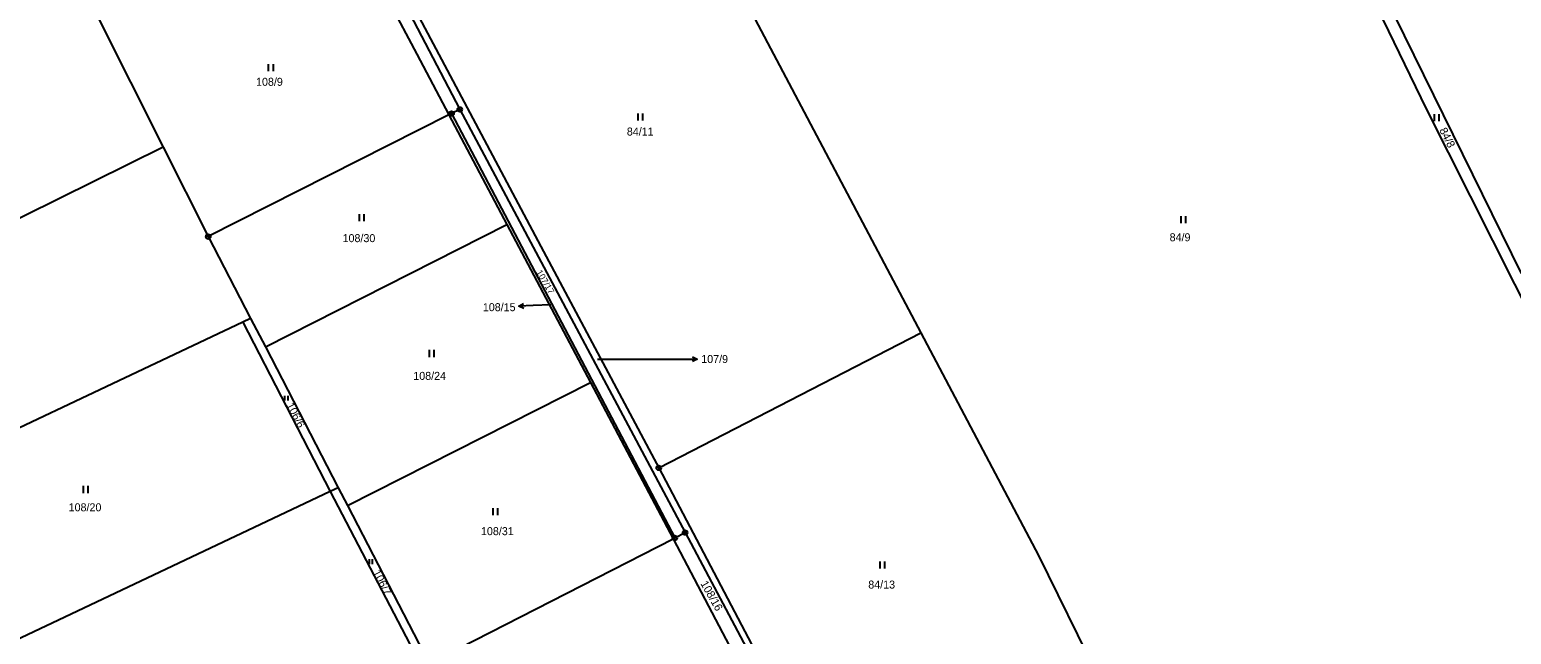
# Model space of a CAD drawing. Extents: x -445050 to -440454, y -1134563 to -1129741.
# Drawn here: x -441582.9 to -441268.2, y -1130528.3 to -1130399.8 of the extents above; entities that cross this region are included whole.
import ezdxf

# ---------------------------------------------------------------- set-up
doc = ezdxf.new("R2010")
doc.units = 0
for name, color, linetype in [('Vrstva 1', 7, 'Continuous'), ('Vrstva 16', 7, 'Continuous'), ('Vrstva 18', 7, 'Continuous'), ('Vrstva 24', 7, 'Continuous'), ('Vrstva 25', 7, 'Continuous'), ('Vrstva 6', 7, 'Continuous')]:
    doc.layers.add(name, color=color, linetype=linetype)

msp = doc.modelspace()

# ---------------------------------------------------------------- linework, layer by layer
at = {"layer": 'Vrstva 1'}
for p, q in [((-441449.32, -1130492.93), (-441393.64, -1130464.25)), ((-441450.27, -1130491.11), (-441449.32, -1130492.93))]:
    msp.add_line(p, q, dxfattribs=at)
for points in [[(-441545.42, -1130313.58), (-441491.59, -1130416.74)], [(-441520.64, -1130358.62), (-441473.76, -1130446.95)], [(-441518.32, -1130371.75), (-441500.72, -1130405.02), (-441493.91, -1130417.91)], [(-441568.43, -1130397.11), (-441554.56, -1130424.74)], [(-441493.91, -1130417.91), (-441545, -1130443.79)], [(-441493.33, -1130417.62), (-441493.91, -1130417.91)], [(-441493.91, -1130417.91), (-441481.57, -1130441.24)], [(-441491.59, -1130416.74), (-441493.33, -1130417.62)], [(-441493.33, -1130417.62), (-441445.92, -1130507.81)], [(-441491.59, -1130416.74), (-441443.73, -1130506.69)], [(-441554.56, -1130424.74), (-441545, -1130443.79)], [(-441532.87, -1130467.23), (-441481.57, -1130441.24)], [(-441481.57, -1130441.24), (-441463.84, -1130474.77)], [(-441473.76, -1130446.95), (-441450.27, -1130491.11)], [(-441515.45, -1130500.91), (-441463.84, -1130474.77)], [(-441463.84, -1130474.77), (-441446.28, -1130507.99)], [(-441449.32, -1130492.93), (-441412.05, -1130563.86)], [(-441446.28, -1130507.99), (-441445.92, -1130507.81)], [(-441445.92, -1130507.81), (-441443.73, -1130506.69)], [(-441443.73, -1130506.69), (-441430.12, -1130532.3)], [(-441498.07, -1130534.51), (-441446.28, -1130507.99)], [(-441446.28, -1130507.99), (-441432.8, -1130533.68)]]:
    msp.add_lwpolyline(points, dxfattribs=at)
at = {"layer": 'Vrstva 16'}
for p, q in [((-441476.01, -1130458.43), (-441479.01, -1130458.57)), ((-441444.15, -1130469.8), (-441441.15, -1130469.8))]:
    msp.add_line(p, q, dxfattribs=at)
for points in [[(-441477.98, -1130459.03), (-441479.01, -1130458.57), (-441478.03, -1130458.03)], [(-441472.25, -1130458.25), (-441476.01, -1130458.43)], [(-441462.34, -1130469.8), (-441444.15, -1130469.8)], [(-441442.15, -1130469.3), (-441441.15, -1130469.8), (-441442.15, -1130470.3)]]:
    msp.add_lwpolyline(points, dxfattribs=at)
at = {"layer": 'Vrstva 24'}
for centre, radius in [((-441491.59, -1130416.74), 0.5), ((-441493.33, -1130417.62), 0.5), ((-441493.33, -1130417.62), 0.1), ((-441491.59, -1130416.74), 0.1), ((-441545, -1130443.79), 0.5), ((-441545, -1130443.79), 0.1), ((-441449.32, -1130492.93), 0.5), ((-441449.32, -1130492.93), 0.1), ((-441445.92, -1130507.81), 0.5), ((-441445.92, -1130507.81), 0.1), ((-441443.73, -1130506.69), 0.5), ((-441443.73, -1130506.69), 0.1)]:
    msp.add_circle(centre, radius, dxfattribs=at)
at = {"layer": 'Vrstva 25'}
for p, q in [((-441532.17, -1130408.63), (-441532.17, -1130407.13)), ((-441531.17, -1130408.63), (-441531.17, -1130407.13)), ((-441453.71, -1130419.09), (-441453.71, -1130417.59)), ((-441452.71, -1130419.09), (-441452.71, -1130417.59)), ((-441284.56, -1130419.26), (-441284.56, -1130417.76)), ((-441283.56, -1130419.26), (-441283.56, -1130417.76)), ((-441512.88, -1130440.49), (-441512.88, -1130438.99)), ((-441511.88, -1130440.49), (-441511.88, -1130438.99)), ((-441338.37, -1130440.95), (-441338.37, -1130439.45)), ((-441337.37, -1130440.95), (-441337.37, -1130439.45)), ((-441498.01, -1130469.37), (-441498.01, -1130467.87)), ((-441497.01, -1130469.37), (-441497.01, -1130467.87)), ((-441528.73, -1130478.63), (-441528.73, -1130477.62)), ((-441528.05, -1130478.63), (-441528.05, -1130477.62)), ((-441571.5, -1130498.28), (-441571.5, -1130496.78)), ((-441570.5, -1130498.28), (-441570.5, -1130496.78)), ((-441484.46, -1130502.96), (-441484.46, -1130501.46)), ((-441483.46, -1130502.96), (-441483.46, -1130501.46)), ((-441510.77, -1130513.37), (-441510.77, -1130512.36)), ((-441510.1, -1130513.37), (-441510.1, -1130512.36)), ((-441402.32, -1130514.33), (-441402.32, -1130512.83)), ((-441401.32, -1130514.33), (-441401.32, -1130512.83))]:
    msp.add_line(p, q, dxfattribs=at)
at = {"layer": 'Vrstva 6'}
for p, q in [((-441461.22, -1130336.17), (-441393.64, -1130464.25)), ((-441393.64, -1130464.25), (-441368.67, -1130511.58))]:
    msp.add_line(p, q, dxfattribs=at)
for points in [[(-441320.01, -1130341.89), (-441266.14, -1130451.61)], [(-441320.76, -1130345.57), (-441286.31, -1130416.62)], [(-441286.31, -1130416.62), (-441216, -1130556.29)], [(-441554.56, -1130424.74), (-441635.74, -1130464.97)], [(-441545, -1130443.79), (-441536.01, -1130461.17)], [(-441537.68, -1130461.95), (-441618.26, -1130500.1)], [(-441536.01, -1130461.17), (-441537.68, -1130461.95)], [(-441537.68, -1130461.95), (-441519.11, -1130497.96)], [(-441536.01, -1130461.17), (-441532.87, -1130467.23)], [(-441532.87, -1130467.23), (-441517.39, -1130497.16)], [(-441519.11, -1130497.96), (-441599.61, -1130536.06)], [(-441517.39, -1130497.16), (-441519.11, -1130497.96)], [(-441519.11, -1130497.96), (-441499.67, -1130535.3)], [(-441517.39, -1130497.16), (-441515.45, -1130500.91)], [(-441515.45, -1130500.91), (-441498.07, -1130534.51)], [(-441368.67, -1130511.58), (-441356.24, -1130536.74)]]:
    msp.add_lwpolyline(points, dxfattribs=at)

# ---------------------------------------------------------------- texts
at = {"layer": 'Vrstva 16'}
for s, p in [('108/15', (-441486.68, -1130459.63)), ('107/9', (-441440.29, -1130470.65))]:
    msp.add_text(s, height=1.7, dxfattribs=at).set_placement(p)
at = {"layer": 'Vrstva 18'}
for s, height, p in [('108/9', 1.7, (-441534.85, -1130411.73)), ('84/11', 1.7, (-441456.09, -1130422.3)), ('108/30', 1.7, (-441516.47, -1130444.96)), ('84/9', 1.7, (-441340.8, -1130444.77)), ('108/15', 0.1, (-441472.45, -1130458.25)), ('107/9', 0.1, (-441462.52, -1130469.8)), ('108/24', 1.7, (-441501.45, -1130474.23)), ('108/20', 1.7, (-441574.65, -1130502.16)), ('108/31', 1.7, (-441487.07, -1130507.23)), ('84/13', 1.7, (-441404.81, -1130518.58))]:
    msp.add_text(s, height=height, dxfattribs=at).set_placement(p)
for s, height, rotation, p in [('84/8', 1.7, 296.856, (-441283.58, -1130421.15)), ('107/17', 1.36, 300.6016, (-441475.41, -1130451.35)), ('106/6', 1.7, 297.315, (-441528.47, -1130479.56)), ('106/7', 1.7, 297.2322, (-441510.11, -1130515.12)), ('108/16', 1.7, 299.4774, (-441440.52, -1130517.5))]:
    msp.add_text(s, height=height, rotation=rotation, dxfattribs=at).set_placement(p)

doc.saveas('drawing.dxf')
